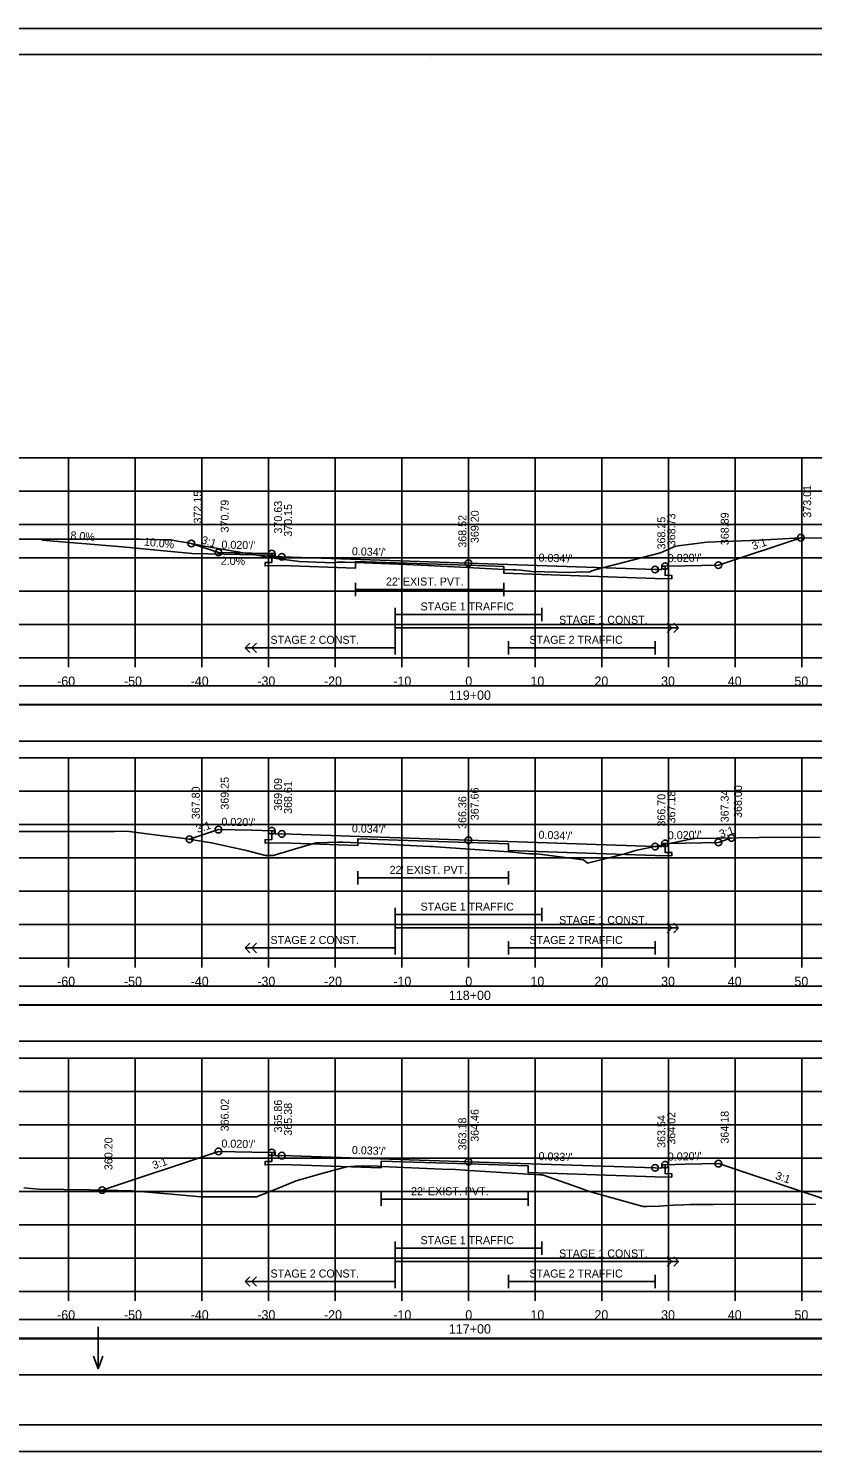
# Model space of a CAD drawing. Extents: x 1368122 to 1710785, y 373130 to 557566.
# Drawn here: x 1368622.9 to 1368740.5, y 375690.4 to 375903.7 of the extents above; entities that cross this region are included whole.
import ezdxf

# ---------------------------------------------------------------- set-up
doc = ezdxf.new("R2010")
doc.units = 0
for name, color, linetype in [('R_Alt Surface', 7, 'Continuous'), ('R_Axis', 7, 'Continuous'), ('R_Axis Annot', 7, 'Continuous'), ('R_Border', 7, 'Continuous'), ('R_Drive', 7, 'Continuous'), ('R_Exist Surface', 7, 'Continuous'), ('R_Fin Surface', 7, 'Continuous'), ('R_Grid', 7, 'Continuous'), ('R_No Plot', 7, 'Continuous'), ('R_Striping', 7, 'Continuous'), ('R_Water', 7, 'Continuous'), ('R_Water Annot', 7, 'Continuous'), ('R_Xsect Elev', 7, 'Continuous'), ('R_Xsect Slope', 7, 'Continuous')]:
    doc.layers.add(name, color=color, linetype=linetype)

msp = doc.modelspace()

# ---------------------------------------------------------------- linework, layer by layer
for points in [[(1368539.73, 375796.89), (1368838.03, 375796.89), (1368838.03, 375802.3), (1368539.73, 375802.3)], [(1368539.73, 375751.89), (1368838.03, 375751.89), (1368838.03, 375757.3), (1368539.73, 375757.3)], [(1368539.73, 375701.89), (1368838.03, 375701.89), (1368838.03, 375707.3), (1368539.73, 375707.3)]]:
    msp.add_lwpolyline(points, close=True)
at = {"layer": 'R_Alt Surface'}
for points in [[(1368718.38, 375823.1), (1368718.38, 375821.75), (1368719.38, 375821.73), (1368719.38, 375821.23), (1368716.88, 375821.28), (1368694.2, 375822.06), (1368694.2, 375823.06), (1368688.88, 375823.24), (1368671.93, 375823.81), (1368671.93, 375822.81), (1368660.88, 375823.19), (1368658.38, 375823.14), (1368658.38, 375823.64), (1368659.38, 375823.66), (1368659.38, 375825)], [(1368671.93, 375820.61), (1368671.93, 375818.61)], [(1368694.2, 375820.61), (1368694.2, 375818.61)], [(1368671.93, 375819.61), (1368694.2, 375819.61)], [(1368718.38, 375781.55), (1368718.38, 375780.2), (1368719.38, 375780.18), (1368719.38, 375779.68), (1368716.88, 375779.73), (1368694.92, 375780.48), (1368694.92, 375781.48), (1368688.88, 375781.69), (1368672.32, 375782.25), (1368672.32, 375781.25), (1368660.88, 375781.64), (1368658.38, 375781.59), (1368658.38, 375782.09), (1368659.38, 375782.11), (1368659.38, 375783.45)], [(1368672.32, 375777.38), (1368672.32, 375775.38)], [(1368694.92, 375777.38), (1368694.92, 375775.38)], [(1368672.32, 375776.38), (1368694.92, 375776.38)], [(1368718.38, 375733.38), (1368718.38, 375732.04), (1368719.38, 375732.02), (1368719.38, 375731.52), (1368716.88, 375731.57), (1368697.86, 375732.2), (1368697.86, 375733.2), (1368688.88, 375733.49), (1368675.8, 375733.92), (1368675.8, 375732.92), (1368660.88, 375733.41), (1368658.38, 375733.36), (1368658.38, 375733.86), (1368659.38, 375733.88), (1368659.38, 375735.22)], [(1368675.8, 375729.21), (1368675.8, 375727.21)], [(1368675.8, 375728.21), (1368697.86, 375728.21)], [(1368697.86, 375729.21), (1368697.86, 375727.21)]]:
    msp.add_lwpolyline(points, dxfattribs=at)
for points in [[(1368539.73, 375802.36), (1368838.03, 375802.36), (1368838.03, 375805.17), (1368539.73, 375805.17)], [(1368539.73, 375757.36), (1368838.03, 375757.36), (1368838.03, 375760.17), (1368539.73, 375760.17)], [(1368539.73, 375707.36), (1368838.03, 375707.36), (1368838.03, 375710.17), (1368539.73, 375710.17)]]:
    msp.add_lwpolyline(points, close=True, dxfattribs=at)
at = {"layer": 'R_Axis'}
for p, q in [((1368538.88, 375809.37), (1368838.88, 375809.37)), ((1368628.88, 375807.97), (1368628.88, 375809.37)), ((1368638.88, 375807.97), (1368638.88, 375809.37)), ((1368648.88, 375807.97), (1368648.88, 375809.37)), ((1368658.88, 375807.97), (1368658.88, 375809.37)), ((1368668.88, 375807.97), (1368668.88, 375809.37)), ((1368678.88, 375807.97), (1368678.88, 375809.37)), ((1368688.88, 375807.97), (1368688.88, 375809.37)), ((1368698.88, 375807.97), (1368698.88, 375809.37)), ((1368708.88, 375807.97), (1368708.88, 375809.37)), ((1368718.88, 375807.97), (1368718.88, 375809.37)), ((1368728.88, 375807.97), (1368728.88, 375809.37)), ((1368738.88, 375807.97), (1368738.88, 375809.37)), ((1368538.88, 375764.37), (1368838.88, 375764.37)), ((1368628.88, 375762.97), (1368628.88, 375764.37)), ((1368638.88, 375762.97), (1368638.88, 375764.37)), ((1368648.88, 375762.97), (1368648.88, 375764.37)), ((1368658.88, 375762.97), (1368658.88, 375764.37)), ((1368668.88, 375762.97), (1368668.88, 375764.37)), ((1368678.88, 375762.97), (1368678.88, 375764.37)), ((1368688.88, 375762.97), (1368688.88, 375764.37)), ((1368698.88, 375762.97), (1368698.88, 375764.37)), ((1368708.88, 375762.97), (1368708.88, 375764.37)), ((1368718.88, 375762.97), (1368718.88, 375764.37)), ((1368728.88, 375762.97), (1368728.88, 375764.37)), ((1368738.88, 375762.97), (1368738.88, 375764.37)), ((1368538.88, 375714.37), (1368838.88, 375714.37)), ((1368628.88, 375712.97), (1368628.88, 375714.37)), ((1368638.88, 375712.97), (1368638.88, 375714.37)), ((1368648.88, 375712.97), (1368648.88, 375714.37)), ((1368658.88, 375712.97), (1368658.88, 375714.37)), ((1368668.88, 375712.97), (1368668.88, 375714.37)), ((1368678.88, 375712.97), (1368678.88, 375714.37)), ((1368688.88, 375712.97), (1368688.88, 375714.37)), ((1368698.88, 375712.97), (1368698.88, 375714.37)), ((1368708.88, 375712.97), (1368708.88, 375714.37)), ((1368718.88, 375712.97), (1368718.88, 375714.37)), ((1368728.88, 375712.97), (1368728.88, 375714.37)), ((1368738.88, 375712.97), (1368738.88, 375714.37))]:
    msp.add_line(p, q, dxfattribs=at)
at = {"layer": 'R_Border'}
for p, q in [((1368530.88, 375899.83), (1368847.06, 375899.83)), ((1368683.4, 375899.57), (1368683.4, 375899.57)), ((1368683.4, 375899.57), (1368683.4, 375899.57)), ((1368847.06, 375694.37), (1368530.88, 375694.37))]:
    msp.add_line(p, q, dxfattribs=at)
at = {"layer": 'R_Drive'}
for p, q in [((1368624.88, 375827), (1368636.94, 375826.03)), ((1368647.38, 375824.99), (1368636.94, 375826.03)), ((1368659.38, 375824.75), (1368647.38, 375824.99)), ((1368659.88, 375824.5), (1368659.38, 375824.75))]:
    msp.add_line(p, q, dxfattribs=at)
at = {"layer": 'R_Exist Surface'}
for points in [[(1368614.23, 375827.16), (1368626.5, 375827.18), (1368632.97, 375827.15), (1368639.71, 375827.16), (1368643.12, 375827.07), (1368644.28, 375827.06), (1368644.93, 375826.91), (1368646.52, 375826.67), (1368649.31, 375826.12), (1368660.03, 375824.27), (1368663.16, 375823.84), (1368663.48, 375823.8), (1368668.65, 375823.62), (1368669.26, 375823.72), (1368670.4, 375823.7), (1368671.93, 375823.68), (1368678.42, 375823.4), (1368682.84, 375823.21), (1368689.67, 375822.84), (1368694.2, 375822.6), (1368695.6, 375822.57), (1368696.01, 375822.55), (1368696.73, 375822.51), (1368698.42, 375822.3), (1368703.99, 375822.15), (1368706.04, 375822.26), (1368706.94, 375822.22), (1368707.86, 375822.58), (1368712.3, 375823.73), (1368717.69, 375825.09), (1368719.97, 375826.11), (1368724.67, 375826.7), (1368732.53, 375826.99), (1368738.77, 375827.38), (1368743.72, 375827.3)], [(1368617.38, 375783.35), (1368633.04, 375783.34), (1368635.82, 375783.35), (1368637.59, 375783.38), (1368642.63, 375782.74), (1368646.32, 375782.28), (1368650.37, 375781.65), (1368655.59, 375780.51), (1368658.45, 375779.76), (1368658.82, 375779.76), (1368659.61, 375779.76), (1368664.82, 375781.29), (1368666.07, 375781.65), (1368669.38, 375781.74), (1368669.83, 375781.76), (1368670.05, 375781.75), (1368672.32, 375781.65), (1368683.1, 375781.11), (1368683.56, 375781.08), (1368684.06, 375781.05), (1368694.92, 375780.31), (1368695.1, 375780.29), (1368696.91, 375780.09), (1368698.03, 375779.97), (1368699.15, 375779.98), (1368706.13, 375779.09), (1368706.77, 375778.6), (1368712.36, 375780), (1368713.93, 375780.49), (1368722.47, 375782.22), (1368722.67, 375782.26), (1368722.89, 375782.27), (1368735.7, 375782.5), (1368741.67, 375782.42)], [(1368622.22, 375729.94), (1368624.41, 375729.73), (1368632.06, 375729.62), (1368638.47, 375729.46), (1368644.35, 375728.96), (1368648.74, 375728.55), (1368656.23, 375728.56), (1368657.11, 375728.56), (1368659.15, 375729.37), (1368663.05, 375730.96), (1368666.9, 375732.08), (1368670.59, 375733.08), (1368671.88, 375733.17), (1368673.2, 375733.22), (1368675.33, 375733.14), (1368675.8, 375733.12), (1368684.96, 375732.73), (1368686.95, 375732.66), (1368689.05, 375732.53), (1368697.86, 375731.98), (1368699.6, 375731.87), (1368699.98, 375731.84), (1368706.23, 375729.66), (1368706.75, 375729.47), (1368707.57, 375729.24), (1368715.08, 375727.12), (1368715.67, 375727.12), (1368717.51, 375727.17), (1368719.65, 375727.33), (1368721.2, 375727.38), (1368722.14, 375727.41), (1368725.6, 375727.42), (1368740.94, 375727.45)]]:
    msp.add_lwpolyline(points, dxfattribs=at)
at = {"layer": 'R_Fin Surface'}
for points in [[(1368647.32, 375826.51), (1368651.38, 375825.16), (1368656.38, 375825.06), (1368659.38, 375825), (1368659.88, 375825), (1368659.88, 375824.5), (1368660.88, 375824.52), (1368688.88, 375823.57), (1368716.88, 375822.62), (1368717.88, 375822.6), (1368717.88, 375823.1), (1368718.38, 375823.1), (1368721.38, 375823.16), (1368726.38, 375823.26), (1368738.75, 375827.38)], [(1368647.04, 375782.17), (1368651.38, 375783.61), (1368656.38, 375783.51), (1368659.38, 375783.45), (1368659.88, 375783.45), (1368659.88, 375782.95), (1368660.88, 375782.97), (1368688.88, 375782.02), (1368716.88, 375781.07), (1368717.88, 375781.05), (1368717.88, 375781.55), (1368718.38, 375781.55), (1368721.38, 375781.61), (1368726.38, 375781.71), (1368728.36, 375782.37)], [(1368633.94, 375729.57), (1368651.38, 375735.38), (1368656.38, 375735.28), (1368659.38, 375735.22), (1368659.88, 375735.22), (1368659.88, 375734.72), (1368660.88, 375734.74), (1368688.88, 375733.82), (1368716.88, 375732.9), (1368717.88, 375732.88), (1368717.88, 375733.38), (1368718.38, 375733.38), (1368721.38, 375733.44), (1368726.38, 375733.54), (1368744.56, 375727.48)]]:
    msp.add_lwpolyline(points, dxfattribs=at)
at = {"layer": 'R_Grid'}
for p, q in [((1368538.88, 375839.37), (1368838.88, 375839.37)), ((1368628.88, 375809.37), (1368628.88, 375839.37)), ((1368638.88, 375809.37), (1368638.88, 375839.37)), ((1368648.88, 375809.37), (1368648.88, 375839.37)), ((1368658.88, 375809.37), (1368658.88, 375839.37)), ((1368668.88, 375809.37), (1368668.88, 375839.37)), ((1368678.88, 375809.37), (1368678.88, 375839.37)), ((1368688.88, 375809.37), (1368688.88, 375839.37)), ((1368698.88, 375809.37), (1368698.88, 375839.37)), ((1368708.88, 375809.37), (1368708.88, 375839.37)), ((1368718.88, 375809.37), (1368718.88, 375839.37)), ((1368728.88, 375809.37), (1368728.88, 375839.37)), ((1368738.88, 375809.37), (1368738.88, 375839.37)), ((1368538.88, 375834.37), (1368838.88, 375834.37)), ((1368538.88, 375829.37), (1368838.88, 375829.37)), ((1368538.88, 375824.37), (1368838.88, 375824.37)), ((1368538.88, 375819.37), (1368838.88, 375819.37)), ((1368538.88, 375814.37), (1368838.88, 375814.37)), ((1368538.88, 375809.37), (1368838.88, 375809.37)), ((1368538.88, 375794.37), (1368838.88, 375794.37)), ((1368628.88, 375764.37), (1368628.88, 375794.37)), ((1368638.88, 375764.37), (1368638.88, 375794.37)), ((1368648.88, 375764.37), (1368648.88, 375794.37)), ((1368658.88, 375764.37), (1368658.88, 375794.37)), ((1368668.88, 375764.37), (1368668.88, 375794.37)), ((1368678.88, 375764.37), (1368678.88, 375794.37)), ((1368688.88, 375764.37), (1368688.88, 375794.37)), ((1368698.88, 375764.37), (1368698.88, 375794.37)), ((1368708.88, 375764.37), (1368708.88, 375794.37)), ((1368718.88, 375764.37), (1368718.88, 375794.37)), ((1368728.88, 375764.37), (1368728.88, 375794.37)), ((1368738.88, 375764.37), (1368738.88, 375794.37)), ((1368538.88, 375789.37), (1368838.88, 375789.37)), ((1368538.88, 375784.37), (1368838.88, 375784.37)), ((1368538.88, 375779.37), (1368838.88, 375779.37)), ((1368538.88, 375774.37), (1368838.88, 375774.37)), ((1368538.88, 375769.37), (1368838.88, 375769.37)), ((1368538.88, 375764.37), (1368838.88, 375764.37)), ((1368538.88, 375749.37), (1368838.88, 375749.37)), ((1368628.88, 375714.37), (1368628.88, 375749.37)), ((1368638.88, 375714.37), (1368638.88, 375749.37)), ((1368648.88, 375714.37), (1368648.88, 375749.37)), ((1368658.88, 375714.37), (1368658.88, 375749.37)), ((1368668.88, 375714.37), (1368668.88, 375749.37)), ((1368678.88, 375714.37), (1368678.88, 375749.37)), ((1368688.88, 375714.37), (1368688.88, 375749.37)), ((1368698.88, 375714.37), (1368698.88, 375749.37)), ((1368708.88, 375714.37), (1368708.88, 375749.37)), ((1368718.88, 375714.37), (1368718.88, 375749.37)), ((1368728.88, 375714.37), (1368728.88, 375749.37)), ((1368738.88, 375714.37), (1368738.88, 375749.37)), ((1368538.88, 375744.37), (1368838.88, 375744.37)), ((1368538.88, 375739.37), (1368838.88, 375739.37)), ((1368538.88, 375734.37), (1368838.88, 375734.37)), ((1368538.88, 375729.37), (1368838.88, 375729.37)), ((1368538.88, 375724.37), (1368838.88, 375724.37)), ((1368538.88, 375719.37), (1368838.88, 375719.37)), ((1368538.88, 375714.37), (1368838.88, 375714.37))]:
    msp.add_line(p, q, dxfattribs=at)
at = {"layer": 'R_No Plot'}
for p, q in [((1368518.48, 375903.72), (1368851.81, 375903.72)), ((1368518.48, 375690.39), (1368851.81, 375690.39))]:
    msp.add_line(p, q, dxfattribs=at)
for points in [[(1368518.47, 375903.72), (1368851.81, 375903.72), (1368851.81, 375690.38), (1368518.47, 375690.38)], [(1368764.8, 375899.83), (1368784.42, 375899.83), (1368784.42, 375889.95), (1368800.53, 375889.95), (1368823.73, 375889.95), (1368823.85, 375861.79), (1368847.06, 375861.79), (1368847.06, 375694.37), (1368530.88, 375694.37), (1368530.88, 375899.83)]]:
    msp.add_lwpolyline(points, close=True, dxfattribs=at)
for centre in [(1368647.32, 375826.51), (1368738.75, 375827.38), (1368651.38, 375825.16), (1368659.38, 375825), (1368660.88, 375824.52), (1368688.88, 375823.57), (1368716.88, 375822.62), (1368718.38, 375823.1), (1368726.38, 375823.26), (1368651.38, 375783.61), (1368659.38, 375783.45), (1368647.04, 375782.17), (1368660.88, 375782.97), (1368688.88, 375782.02), (1368716.88, 375781.07), (1368718.38, 375781.55), (1368726.38, 375781.71), (1368728.36, 375782.37), (1368651.38, 375735.38), (1368659.38, 375735.22), (1368660.88, 375734.74), (1368688.88, 375733.82), (1368716.88, 375732.9), (1368718.38, 375733.38), (1368726.38, 375733.54), (1368633.94, 375729.57)]:
    msp.add_circle(centre, 0.5, dxfattribs=at)
at = {"layer": 'R_Striping'}
for p, q in [((1368719.42, 375813.87), (1368718.71, 375814.57)), ((1368718.71, 375813.16), (1368719.42, 375813.87)), ((1368720.42, 375813.87), (1368719.71, 375814.57)), ((1368719.71, 375813.16), (1368720.42, 375813.87)), ((1368655.38, 375810.87), (1368656.09, 375811.57)), ((1368656.38, 375810.87), (1368657.09, 375811.57)), ((1368655.38, 375810.87), (1368677.88, 375810.87)), ((1368656.09, 375810.16), (1368655.38, 375810.87)), ((1368657.09, 375810.16), (1368656.38, 375810.87)), ((1368719.42, 375768.87), (1368718.71, 375769.57)), ((1368718.71, 375768.16), (1368719.42, 375768.87)), ((1368720.42, 375768.87), (1368719.71, 375769.57)), ((1368719.71, 375768.16), (1368720.42, 375768.87)), ((1368655.38, 375765.87), (1368656.09, 375766.57)), ((1368656.38, 375765.87), (1368657.09, 375766.57)), ((1368655.38, 375765.87), (1368677.88, 375765.87)), ((1368656.09, 375765.16), (1368655.38, 375765.87)), ((1368657.09, 375765.16), (1368656.38, 375765.87)), ((1368719.42, 375718.87), (1368718.71, 375719.57)), ((1368720.42, 375718.87), (1368719.71, 375719.57)), ((1368718.71, 375718.16), (1368719.42, 375718.87)), ((1368719.71, 375718.16), (1368720.42, 375718.87)), ((1368655.38, 375715.87), (1368656.09, 375716.57)), ((1368655.38, 375715.87), (1368677.88, 375715.87)), ((1368656.09, 375715.16), (1368655.38, 375715.87)), ((1368656.38, 375715.87), (1368657.09, 375716.57)), ((1368657.09, 375715.16), (1368656.38, 375715.87))]:
    msp.add_line(p, q, dxfattribs=at)
for points in [[(1368677.88, 375816.87), (1368677.88, 375809.87)], [(1368677.88, 375815.87), (1368699.88, 375815.87)], [(1368699.88, 375816.87), (1368699.88, 375814.87)], [(1368677.88, 375813.87), (1368720.42, 375813.87)], [(1368694.88, 375811.87), (1368694.88, 375809.87)], [(1368716.88, 375811.87), (1368716.88, 375809.87)], [(1368694.88, 375810.87), (1368716.88, 375810.87)], [(1368677.88, 375771.87), (1368677.88, 375764.87)], [(1368677.88, 375770.87), (1368699.88, 375770.87)], [(1368699.88, 375771.87), (1368699.88, 375769.87)], [(1368677.88, 375768.87), (1368720.42, 375768.87)], [(1368694.88, 375766.87), (1368694.88, 375764.87)], [(1368716.88, 375766.87), (1368716.88, 375764.87)], [(1368694.88, 375765.87), (1368716.88, 375765.87)], [(1368677.88, 375721.87), (1368677.88, 375714.87)], [(1368699.88, 375721.87), (1368699.88, 375719.87)], [(1368677.88, 375720.87), (1368699.88, 375720.87)], [(1368677.88, 375718.87), (1368720.42, 375718.87)], [(1368694.88, 375716.87), (1368694.88, 375714.87)], [(1368694.88, 375715.87), (1368716.88, 375715.87)], [(1368716.88, 375716.87), (1368716.88, 375714.87)]]:
    msp.add_lwpolyline(points, dxfattribs=at)
at = {"layer": 'R_Water Annot'}
for p, q in [((1368633.37, 375709.06), (1368633.37, 375702.77)), ((1368633.37, 375702.77), (1368632.67, 375704.7)), ((1368633.37, 375702.77), (1368634.07, 375704.7))]:
    msp.add_line(p, q, dxfattribs=at)
at = {"layer": 'R_Xsect Elev'}
for p, q in [((1368688.88, 375822.88), (1368688.88, 375832.88)), ((1368688.88, 375780.72), (1368688.88, 375790.72)), ((1368688.88, 375732.54), (1368688.88, 375742.54))]:
    msp.add_line(p, q, dxfattribs=at)

# ---------------------------------------------------------------- texts
at = {"layer": 'R_Axis Annot'}
for s, p in [('-60', (1368627.19, 375805.17)), ('-50', (1368637.22, 375805.17)), ('-40', (1368647.22, 375805.17)), ('-30', (1368657.22, 375805.17)), ('-20', (1368667.22, 375805.17)), ('-10', (1368677.62, 375805.17)), ('0', (1368688.42, 375805.17)), ('10', (1368698.19, 375805.17)), ('20', (1368707.79, 375805.17)), ('30', (1368717.79, 375805.17)), ('40', (1368727.79, 375805.17)), ('50', (1368737.79, 375805.17)), ('119+00', (1368685.96, 375803.07)), ('-60', (1368627.19, 375760.17)), ('-50', (1368637.22, 375760.17)), ('-40', (1368647.22, 375760.17)), ('-30', (1368657.22, 375760.17)), ('-20', (1368667.22, 375760.17)), ('-10', (1368677.62, 375760.17)), ('0', (1368688.42, 375760.17)), ('10', (1368698.19, 375760.17)), ('20', (1368707.79, 375760.17)), ('30', (1368717.79, 375760.17)), ('40', (1368727.79, 375760.17)), ('50', (1368737.79, 375760.17)), ('118+00', (1368685.96, 375758.07)), ('-60', (1368627.19, 375710.17)), ('-50', (1368637.22, 375710.17)), ('-40', (1368647.22, 375710.17)), ('-30', (1368657.22, 375710.17)), ('-20', (1368667.22, 375710.17)), ('-10', (1368677.62, 375710.17)), ('0', (1368688.42, 375710.17)), ('10', (1368698.19, 375710.17)), ('20', (1368707.79, 375710.17)), ('30', (1368717.79, 375710.17)), ('40', (1368727.79, 375710.17)), ('50', (1368737.79, 375710.17)), ('117+00', (1368685.96, 375708.07))]:
    msp.add_text(s, height=1.4, dxfattribs=at).set_placement(p)
at = {"layer": 'R_Striping'}
for s, p in [('STAGE 1 TRAFFIC', (1368681.71, 375816.47)), ('STAGE 1 CONST.', (1368702.49, 375814.47)), ('STAGE 2 CONST.', (1368659.2, 375811.47)), ('STAGE 2 TRAFFIC', (1368698.03, 375811.47)), ('STAGE 1 TRAFFIC', (1368681.71, 375771.47)), ('STAGE 1 CONST.', (1368702.49, 375769.47)), ('STAGE 2 CONST.', (1368659.2, 375766.47)), ('STAGE 2 TRAFFIC', (1368698.03, 375766.47)), ('STAGE 1 TRAFFIC', (1368681.71, 375721.47)), ('STAGE 1 CONST.', (1368702.49, 375719.47)), ('STAGE 2 CONST.', (1368659.2, 375716.47)), ('STAGE 2 TRAFFIC', (1368698.03, 375716.47))]:
    msp.add_text(s, height=1.2, dxfattribs=at).set_placement(p)
at = {"layer": 'R_Water'}
for p in [(1368676.52, 375820.21), (1368677.07, 375776.98), (1368680.28, 375728.81)]:
    msp.add_text("22' EXIST. PVT.", height=1.2, dxfattribs=at).set_placement(p)
at = {"layer": 'R_Xsect Elev'}
for s, rotation, p in [('373.01', 90, (1368740.3, 375830.38)), ('372.15', 90, (1368648.87, 375829.51)), ('370.79', 90, (1368652.93, 375828.16)), ('370.63', 90, (1368660.93, 375828)), ('370.15', 90, (1368662.43, 375827.52)), ('368.52', 90, (1368688.58, 375825.88)), ('369.20', 90, (1368690.43, 375826.57)), ('368.25', 90, (1368718.43, 375825.62)), ('368.73', 90, (1368719.93, 375826.1)), ('368.89', 90, (1368727.93, 375826.26)), ('8.0%', 355.4261, (1368629.15, 375827.16)), ('10.0%', 354.2894, (1368640.17, 375826.21)), ('2.0%', 358.8542, (1368651.73, 375823.33)), ('367.80', 90, (1368648.59, 375785.17)), ('369.25', 90, (1368652.93, 375786.61)), ('369.09', 90, (1368660.93, 375786.45)), ('368.61', 90, (1368662.43, 375785.97)), ('368.00', 90, (1368729.91, 375785.37)), ('366.36', 90, (1368688.58, 375783.72)), ('367.66', 90, (1368690.43, 375785.02)), ('366.70', 90, (1368718.43, 375784.07)), ('367.18', 90, (1368719.93, 375784.55)), ('367.34', 90, (1368727.93, 375784.71)), ('366.02', 90, (1368652.93, 375738.38)), ('365.86', 90, (1368660.93, 375738.22)), ('365.38', 90, (1368662.43, 375737.74)), ('364.46', 90, (1368690.43, 375736.82)), ('364.02', 90, (1368719.93, 375736.38)), ('364.18', 90, (1368727.93, 375736.54)), ('363.18', 90, (1368688.58, 375735.54)), ('363.54', 90, (1368718.43, 375735.9)), ('360.20', 90, (1368635.49, 375732.57))]:
    msp.add_text(s, height=1.2, rotation=rotation, dxfattribs=at).set_placement(p)
at = {"layer": 'R_Xsect Slope'}
for s, rotation, p in [('3:1', 341.5668, (1368648.72, 375826.57)), ("0.020'/'", 358.8542, (1368651.83, 375825.75)), ('3:1', 18.4349, (1368731.62, 375825.53)), ("0.034'/'", 358.0527, (1368671.39, 375824.76)), ("0.034'/'", 358.0527, (1368699.39, 375823.81)), ("0.020'/'", 1.1458, (1368718.81, 375823.7)), ('3:1', 18.4349, (1368648.26, 375783.1)), ("0.020'/'", 358.8542, (1368651.83, 375784.2)), ("0.034'/'", 358.0527, (1368671.39, 375783.22)), ("0.020'/'", 1.1458, (1368718.81, 375782.16)), ('3:1', 18.4349, (1368726.74, 375782.34)), ("0.034'/'", 358.0527, (1368699.39, 375782.26)), ("0.020'/'", 358.8542, (1368651.83, 375735.97)), ("0.033'/'", 358.116, (1368671.39, 375735)), ("0.033'/'", 358.116, (1368699.39, 375734.08)), ("0.020'/'", 1.1458, (1368718.81, 375733.99)), ('3:1', 18.4349, (1368641.71, 375732.69)), ('3:1', 341.5651, (1368734.84, 375731.25))]:
    msp.add_text(s, height=1.2, rotation=rotation, dxfattribs=at).set_placement(p)

doc.saveas('drawing.dxf')
